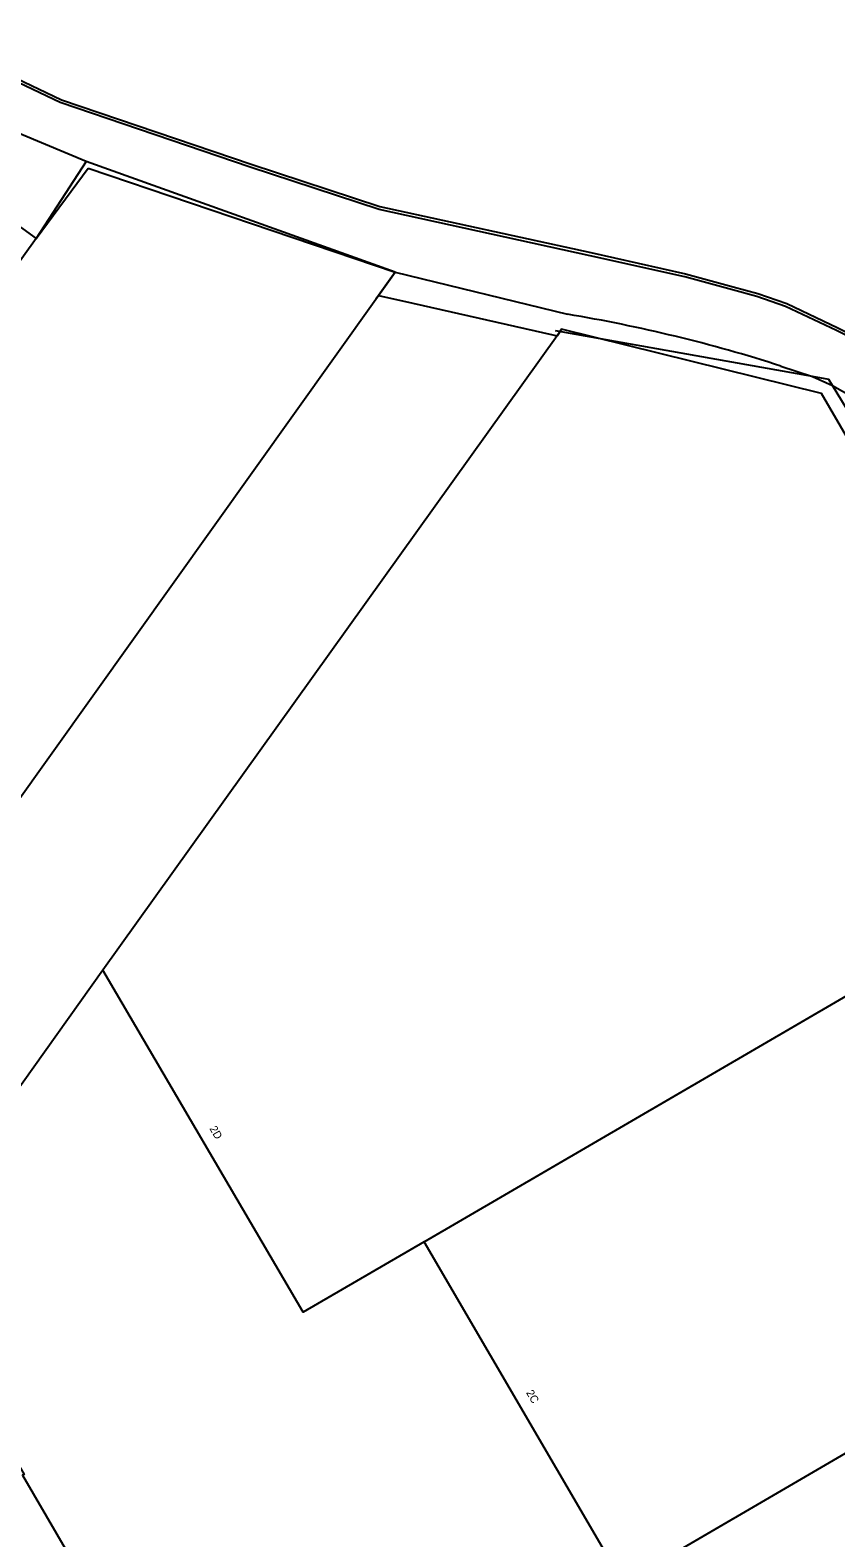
# Model space of a CAD drawing. Extents: x 157692 to 159670, y 381454 to 383289.
# Drawn here: x 159032 to 159134, y 382490.6 to 382681.5 of the extents above; entities that cross this region are included whole.
import ezdxf

# ---------------------------------------------------------------- set-up
doc = ezdxf.new("R2010")
doc.units = 0
for name, color, linetype in [('IMGEO_Erf', 7, 'Continuous'), ('IMGEO_Grasland_overig', 7, 'Continuous'), ('IMGEO_Groenvoorziening', 7, 'Continuous'), ('IMGEO_Hek', 7, 'Continuous'), ('IMGEO_Kademuur', 7, 'Continuous'), ('IMGEO_Pand', 7, 'Continuous'), ('IMGEO_Pand_nummerreeks', 7, 'Continuous'), ('IMGEO_Parkeervlak_gesloten', 7, 'Continuous')]:
    doc.layers.add(name, color=color, linetype=linetype)

msp = doc.modelspace()

# ---------------------------------------------------------------- linework, layer by layer
at = {"layer": 'IMGEO_Erf'}
msp.add_lwpolyline([(159078.2, 382650.86), (159039.08, 382664.87)], dxfattribs=at)
at = {"layer": 'IMGEO_Grasland_overig'}
for points in [[(159039.08, 382664.87), (159022.61, 382671.76), (159006.29, 382681.42)], [(159039.08, 382664.87), (159032.77, 382655.11)]]:
    msp.add_lwpolyline(points, dxfattribs=at)
at = {"layer": 'IMGEO_Groenvoorziening'}
for points in [[(159076.1, 382647.92), (159078.2, 382650.86)], [(159078.2, 382650.86), (159100.05, 382645.52)], [(159127.07, 382638.96), (159131.07, 382637.64), (159133.6, 382636.52), (159137.68, 382634.17)]]:
    msp.add_lwpolyline(points, dxfattribs=at)
msp.add_arc((159069.1, 382459), 189.07, 72.145, 80.58, dxfattribs=at)
at = {"layer": 'IMGEO_Hek'}
for points in [[(159032.77, 382655.11), (159039.33, 382664.04)], [(159039.33, 382664.04), (159078.2, 382650.86), (159076.1, 382647.92), (159075.77, 382647.45)], [(159131.07, 382637.64), (159098.53, 382643.41)], [(159133.6, 382636.52), (159133.14, 382637.27), (159131.07, 382637.64)], [(159158.15, 382596.16), (159133.6, 382636.52)]]:
    msp.add_lwpolyline(points, dxfattribs=at)
at = {"layer": 'IMGEO_Kademuur'}
for points in [[(159147.85, 382634.25), (159146.67, 382636.11), (159144.79, 382637.52), (159139.5, 382640.74), (159134.08, 382643.45), (159127.66, 382646.52), (159124.03, 382647.76), (159120.92, 382648.64), (159114.88, 382650.27), (159102.89, 382652.94), (159076.18, 382658.8), (159059.87, 382664.17), (159035.8, 382672.33), (159025.2, 382677.35), (159012.84, 382686.27)], [(159013.08, 382686.59), (159025.4, 382677.7), (159035.95, 382672.7), (159059.99, 382664.54), (159076.28, 382659.19), (159102.98, 382653.33), (159114.98, 382650.66), (159121.03, 382649.02), (159124.15, 382648.14), (159127.81, 382646.89), (159134.25, 382643.81), (159139.7, 382641.09), (159145.02, 382637.86), (159146.97, 382636.39), (159148.19, 382634.45)]]:
    msp.add_lwpolyline(points, dxfattribs=at)
at = {"layer": 'IMGEO_Pand'}
for points in [[(159002.95, 382676.67), (159032.77, 382655.11)], [(159032.77, 382655.11), (159013.89, 382628.87), (159007.36, 382633.57), (159000, 382623.52), (158967.29, 382577.78), (158964.38, 382573.71), (158963.95, 382574.02), (158958.99, 382567.09), (158958.45, 382567.47), (158953.21, 382571.22), (158953.5, 382571.62), (158951.87, 382572.79), (158951.58, 382572.38), (158951.26, 382572.61), (158935.9, 382583.59)], [(158980.45, 382539.61), (158989.68, 382552.52), (158973.82, 382563.86), (158976.73, 382567.92), (158990.87, 382587.7), (159000, 382581.19), (159009.17, 382574.66), (159014.74, 382582.48), (159024.44, 382575.57), (159075.77, 382647.45), (159076.1, 382647.92)], [(159076.1, 382647.92), (159080.46, 382646.93), (159098.18, 382642.91), (159098.75, 382642.78)], [(159098.75, 382642.78), (159041.19, 382562.45)], [(159160.94, 382586.07), (159132.19, 382635.51), (159099.29, 382643.64), (159098.75, 382642.78)], [(159081.88, 382528.05), (159166.12, 382577.15)], [(159041.19, 382562.45), (159019.23, 382531.62), (158996.39, 382547.87), (158996.35, 382547.83), (158996.28, 382547.87), (158987.02, 382534.92)], [(159081.88, 382528.05), (159066.56, 382519.16), (159041.19, 382562.45)], [(159107.07, 382484.9), (159191.55, 382534.13)], [(159107.07, 382484.9), (159081.88, 382528.05)]]:
    msp.add_lwpolyline(points, dxfattribs=at)
at = {"layer": 'IMGEO_Parkeervlak_gesloten'}
msp.add_lwpolyline([(159013.35, 382510.21), (159019.67, 382505.71), (159025.11, 382509.19), (159030.43, 382500), (159031.23, 382498.62), (159031.05, 382498.52), (159051.13, 382463.98), (159051.3, 382464.07), (159056.35, 382455.3)], dxfattribs=at)

# ---------------------------------------------------------------- texts
at = {"layer": 'IMGEO_Pand_nummerreeks'}
for s, rotation, p in [('2D', 300.3666, (159054.67, 382542.41)), ('2C', 300.2749, (159094.76, 382508.97))]:
    msp.add_text(s, height=1, rotation=rotation, dxfattribs=at).set_placement(p)

doc.saveas('drawing.dxf')
